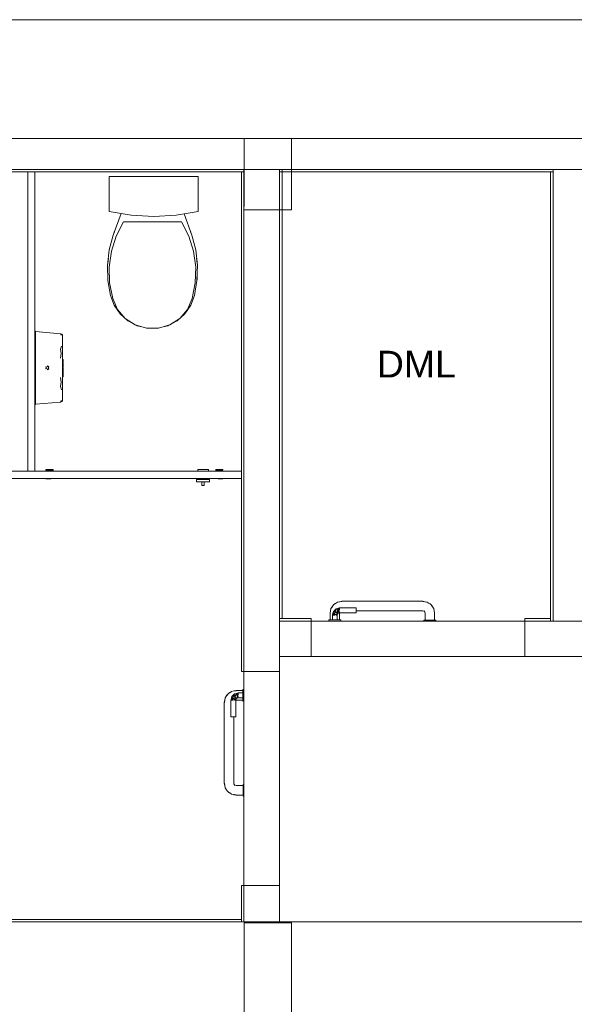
# Model space of a CAD drawing. Header units: millimetres. Extents: x -261 to 187, y -214 to 106.
# Tile 992 of 1056: x -198.48 to -196.14, y 17.43 to 21.59. Entities that reach past the tile are written whole.
import ezdxf

# ---------------------------------------------------------------- set-up
doc = ezdxf.new("R2010")
doc.units = ezdxf.units.MM
doc.header["$LTSCALE"] = 0.005
doc.header["$MEASUREMENT"] = 0
doc.linetypes.add('NULL', pattern=[0])
for name, color, linetype, lineweight in [('Ambiente-Textos', 9, 'Continuous', 5), ('IFC-Elemento construtivo genérico-Contorno', 9, 'Continuous', 5), ('IFC-Elemento de mobília-Contorno', 9, 'Continuous', 5), ('IFC-Elemento terminal-Contorno', 9, 'Continuous', 5), ('IFC-Laje-Contorno', 9, 'Continuous', 5), ('IFC-Parede padrão-Contorno', 9, 'Continuous', 5), ('IFC-Parede-Contorno', 9, 'Continuous', 5), ('IFC-Pilar-Contorno', 9, 'Continuous', 5), ('IFC-Porta-Contorno', 9, 'Continuous', 5)]:
    doc.layers.add(name, color=color, linetype=linetype, lineweight=lineweight)
doc.styles.add('Arial', font='arial.ttf')

msp = doc.modelspace()

# ---------------------------------------------------------------- linework, layer by layer
at = {"layer": 'IFC-Elemento construtivo genérico-Contorno', "lineweight": 5}
for p, q in [((-198.4158, 20.276), (-198.4123, 20.2709)), ((-198.4158, 20.2733), (-198.4123, 20.2709)), ((-198.4123, 20.2585), (-198.4123, 20.2709)), ((-198.4123, 20.2709), (-198.3077, 20.2618)), ((-198.4123, 20.2585), (-198.4123, 20.2647)), ((-198.4123, 20.2346), (-198.4123, 20.2585)), ((-198.3077, 20.2618), (-198.3036, 20.2557)), ((-198.3077, 20.2618), (-198.3012, 20.2596)), ((-198.3012, 20.2596), (-198.2991, 20.2557)), ((-198.2991, 20.2557), (-198.2986, 20.2511)), ((-198.4123, 20.2346), (-198.4123, 20.2466)), ((-198.4123, 20.2014), (-198.4123, 20.2346)), ((-198.4123, 20.2014), (-198.4123, 20.218)), ((-198.2986, 20.2403), (-198.2986, 20.2511)), ((-198.2986, 20.2196), (-198.2986, 20.2403)), ((-198.2986, 20.1906), (-198.2986, 20.2196)), ((-198.4123, 20.1613), (-198.4123, 20.2014)), ((-198.4123, 20.1613), (-198.4123, 20.1813)), ((-198.3077, 20.1964), (-198.3035, 20.2099)), ((-198.3077, 20.1964), (-198.3043, 20.1782)), ((-198.3077, 20.1587), (-198.3043, 20.1782)), ((-198.2986, 20.1557), (-198.2986, 20.1906)), ((-198.4123, 20.1177), (-198.4123, 20.1613)), ((-198.4123, 20.1177), (-198.4123, 20.1395)), ((-198.2986, 20.1177), (-198.2986, 20.1557)), ((-198.2986, 20.1524), (-198.2969, 20.1524)), ((-198.2986, 20.1506), (-198.2969, 20.1506)), ((-198.2986, 20.1429), (-198.2969, 20.1429)), ((-198.2986, 20.1409), (-198.2969, 20.1409)), ((-198.2986, 20.1372), (-198.2969, 20.1372)), ((-198.2986, 20.1353), (-198.2969, 20.1353)), ((-198.2986, 20.1328), (-198.2969, 20.1328)), ((-198.2986, 20.1319), (-198.2969, 20.1319)), ((-198.2986, 20.1312), (-198.2969, 20.1312)), ((-198.2969, 20.1506), (-198.2969, 20.1524)), ((-198.2969, 20.1429), (-198.2969, 20.1506)), ((-198.2969, 20.1409), (-198.2969, 20.1429)), ((-198.2969, 20.1353), (-198.2969, 20.1372)), ((-198.2969, 20.1303), (-198.2969, 20.1328)), ((-198.2969, 20.1312), (-198.2969, 20.1319)), ((-198.2969, 20.1296), (-198.2969, 20.1312)), ((-198.2969, 20.1278), (-198.2969, 20.1303)), ((-198.4123, 20.0741), (-198.4123, 20.1177)), ((-198.4123, 20.0959), (-198.4123, 20.1177)), ((-198.3702, 20.1218), (-198.3682, 20.1206)), ((-198.3702, 20.1136), (-198.3682, 20.1147)), ((-198.3682, 20.1206), (-198.3631, 20.1236)), ((-198.3682, 20.1147), (-198.3682, 20.1206)), ((-198.3682, 20.1147), (-198.3631, 20.1118)), ((-198.3631, 20.1236), (-198.3631, 20.1258)), ((-198.3631, 20.1258), (-198.3561, 20.1218)), ((-198.3631, 20.1236), (-198.358, 20.1206)), ((-198.3631, 20.1118), (-198.358, 20.1147)), ((-198.3631, 20.1095), (-198.3561, 20.1136)), ((-198.3631, 20.1095), (-198.3631, 20.1118)), ((-198.358, 20.1206), (-198.3561, 20.1218)), ((-198.358, 20.1147), (-198.358, 20.1206)), ((-198.358, 20.1147), (-198.3561, 20.1136)), ((-198.2986, 20.1296), (-198.2969, 20.1296)), ((-198.2986, 20.1203), (-198.2969, 20.1203)), ((-198.2986, 20.1182), (-198.2969, 20.1182)), ((-198.2986, 20.0797), (-198.2986, 20.1177)), ((-198.2986, 20.1067), (-198.2969, 20.1067)), ((-198.2986, 20.1058), (-198.2969, 20.1058)), ((-198.2986, 20.0984), (-198.2969, 20.0984)), ((-198.2986, 20.0925), (-198.2969, 20.0925)), ((-198.2986, 20.09), (-198.2969, 20.09)), ((-198.2969, 20.1267), (-198.2969, 20.1296)), ((-198.2969, 20.1263), (-198.2969, 20.1284)), ((-198.2969, 20.1203), (-198.2969, 20.1267)), ((-198.2969, 20.1067), (-198.2969, 20.1182)), ((-198.2969, 20.0984), (-198.2969, 20.1058)), ((-198.2969, 20.0968), (-198.2969, 20.1015)), ((-198.2969, 20.0924), (-198.2969, 20.0984)), ((-198.2969, 20.0862), (-198.2969, 20.0928)), ((-198.2969, 20.09), (-198.2969, 20.0925)), ((-198.2969, 20.0824), (-198.2969, 20.09)), ((-198.4123, 20.034), (-198.4123, 20.0741)), ((-198.4123, 20.0541), (-198.4123, 20.0741)), ((-198.3077, 20.0767), (-198.3043, 20.0572)), ((-198.3077, 20.039), (-198.3043, 20.0572)), ((-198.2986, 20.0824), (-198.2969, 20.0824)), ((-198.2986, 20.0805), (-198.2969, 20.0805)), ((-198.2986, 20.0448), (-198.2986, 20.0797)), ((-198.2969, 20.0805), (-198.2969, 20.0824)), ((-198.4123, 20.0007), (-198.4123, 20.034)), ((-198.4123, 20.0174), (-198.4123, 20.034)), ((-198.3077, 20.039), (-198.3035, 20.0254)), ((-198.2986, 20.0158), (-198.2986, 20.0448)), ((-198.2986, 19.9951), (-198.2986, 20.0158)), ((-198.4158, 19.9621), (-198.4123, 19.9645)), ((-198.4158, 19.9594), (-198.4123, 19.9645)), ((-198.4123, 19.9769), (-198.4123, 20.0007)), ((-198.4123, 19.9888), (-198.4123, 20.0007)), ((-198.4123, 19.9645), (-198.4123, 19.9769)), ((-198.4123, 19.9707), (-198.4123, 19.9769)), ((-198.4123, 19.9645), (-198.3077, 19.9736)), ((-198.3077, 19.9736), (-198.3036, 19.9796)), ((-198.3077, 19.9736), (-198.3012, 19.9758)), ((-198.3012, 19.9758), (-198.2991, 19.9797)), ((-198.2991, 19.9797), (-198.2986, 19.9843)), ((-198.2986, 19.9843), (-198.2986, 19.9951))]:
    msp.add_line(p, q, dxfattribs=at)
at = {"layer": 'IFC-Elemento de mobília-Contorno', "lineweight": 5}
for p, q in [((-198.4459, 19.782), (-198.4459, 20.9443)), ((-198.4158, 19.782), (-198.4158, 20.9443)), ((-198.4459, 19.7437), (-198.4459, 19.782)), ((-198.4158, 19.7437), (-198.4158, 19.782)), ((-198.4459, 19.7112), (-198.4459, 19.7437)), ((-198.4158, 19.7112), (-198.4158, 19.7437)), ((-198.4459, 19.6895), (-198.4459, 19.7112)), ((-198.4459, 19.6819), (-198.4459, 19.6895)), ((-198.4158, 19.6895), (-198.4158, 19.7112)), ((-198.4158, 19.6819), (-198.4158, 19.6895))]:
    msp.add_line(p, q, dxfattribs=at)
at = {"layer": 'IFC-Elemento terminal-Contorno', "lineweight": 5}
for p, q in [((-198.1025, 20.9242), (-197.7273, 20.9242)), ((-198.1025, 20.7775), (-198.1025, 20.9242)), ((-197.7273, 20.7775), (-197.7273, 20.9242)), ((-198.1025, 20.7775), (-198.0093, 20.7617)), ((-198.0857, 20.6778), (-198.0526, 20.7691)), ((-198.0093, 20.7617), (-197.9149, 20.7564)), ((-197.9149, 20.7564), (-197.8205, 20.7617)), ((-197.8205, 20.7617), (-197.7273, 20.7775)), ((-197.7866, 20.7675), (-197.7541, 20.6778)), ((-198.0729, 20.6735), (-198.0427, 20.7334)), ((-198.0427, 20.7334), (-197.7971, 20.7334)), ((-197.7971, 20.7334), (-197.7668, 20.6735)), ((-198.1019, 20.6153), (-198.0857, 20.6778)), ((-198.093, 20.6094), (-198.0729, 20.6735)), ((-198.0822, 20.6876), (-198.0816, 20.6897)), ((-198.0816, 20.6897), (-198.0807, 20.6916)), ((-197.7668, 20.6735), (-197.7468, 20.6094)), ((-197.759, 20.6915), (-197.7582, 20.6897)), ((-197.7582, 20.6897), (-197.7576, 20.6876)), ((-197.7541, 20.6778), (-197.7379, 20.6153)), ((-198.1001, 20.6245), (-198.0936, 20.6473)), ((-197.7462, 20.6472), (-197.7397, 20.6245)), ((-198.1092, 20.5512), (-198.1019, 20.6153)), ((-198.1022, 20.5429), (-198.093, 20.6094)), ((-198.1007, 20.62), (-198.1001, 20.6245)), ((-197.7468, 20.6094), (-197.7376, 20.5429)), ((-197.7397, 20.6245), (-197.7391, 20.62)), ((-197.7379, 20.6153), (-197.7306, 20.5512)), ((-198.1092, 20.5512), (-198.1075, 20.4866)), ((-198.1088, 20.5574), (-198.1058, 20.5805)), ((-198.1088, 20.5574), (-198.1088, 20.5544)), ((-197.734, 20.5805), (-197.7309, 20.5574)), ((-197.7323, 20.4866), (-197.7306, 20.5512)), ((-197.731, 20.5544), (-197.7309, 20.5574)), ((-198.1081, 20.5101), (-198.1078, 20.4897)), ((-198.1022, 20.5429), (-198.1004, 20.4757)), ((-197.7394, 20.4757), (-197.7376, 20.5429)), ((-197.732, 20.4897), (-197.7317, 20.5102)), ((-198.1078, 20.4897), (-198.1075, 20.4882)), ((-198.1075, 20.4866), (-198.0968, 20.4229)), ((-198.1004, 20.4757), (-198.0876, 20.4098)), ((-197.7522, 20.4098), (-197.7394, 20.4757)), ((-197.743, 20.4229), (-197.7323, 20.4866)), ((-197.7323, 20.4882), (-197.732, 20.4897)), ((-198.0968, 20.4229), (-198.0814, 20.3817)), ((-197.7584, 20.3817), (-197.743, 20.4229)), ((-198.0876, 20.4098), (-198.0673, 20.3641)), ((-198.0814, 20.3817), (-198.0565, 20.3453)), ((-197.7832, 20.3453), (-197.7584, 20.3817)), ((-197.7725, 20.3641), (-197.7522, 20.4098)), ((-198.0673, 20.3641), (-198.0348, 20.3261)), ((-198.0565, 20.3453), (-198.0237, 20.316)), ((-197.8161, 20.316), (-197.7832, 20.3453)), ((-197.805, 20.3261), (-197.7725, 20.3641)), ((-198.0348, 20.3261), (-197.9929, 20.2988)), ((-198.0237, 20.316), (-198.0004, 20.3037)), ((-197.9929, 20.2988), (-197.9449, 20.2846)), ((-197.9889, 20.2976), (-197.9847, 20.2954)), ((-197.8949, 20.2846), (-197.8469, 20.2988)), ((-197.8551, 20.2954), (-197.8509, 20.2976)), ((-197.8469, 20.2988), (-197.805, 20.3261)), ((-197.8394, 20.3037), (-197.8161, 20.316)), ((-197.9847, 20.2954), (-197.9648, 20.2905)), ((-197.9449, 20.2846), (-197.8949, 20.2846)), ((-197.875, 20.2905), (-197.8551, 20.2954))]:
    msp.add_line(p, q, dxfattribs=at)
at = {"layer": 'IFC-Laje-Contorno', "lineweight": 5}
msp.add_line((-197.3839, 17.7821), (-197.3517, 17.7821), dxfattribs=at)
at = {"layer": 'IFC-Parede padrão-Contorno', "lineweight": 5}
for p, q in [((-202.3632, 21.5855), (-194.0477, 21.5855)), ((-200.991, 21.0845), (-197.3517, 21.0845)), ((-197.3517, 21.0845), (-195.5321, 21.0845)), ((-201.1821, 20.9543), (-191.8929, 20.9543)), ((-200.4335, 20.9443), (-197.5341, 20.9443)), ((-197.5442, 18.8418), (-197.5442, 20.9443)), ((-197.5342, 19.1278), (-197.5342, 20.9543)), ((-197.3839, 18.9022), (-197.3839, 20.9543)), ((-197.3839, 20.9443), (-197.1499, 20.9443)), ((-197.3738, 19.4452), (-197.3738, 20.9543)), ((-197.1499, 20.9443), (-196.2317, 20.9443)), ((-196.2417, 20.6191), (-196.2417, 20.9443)), ((-196.2317, 20.2821), (-196.2317, 20.9543)), ((-196.2417, 19.0507), (-196.2417, 20.6191)), ((-196.2317, 19.0507), (-196.2317, 20.6191)), ((-201.1721, 19.6819), (-197.5442, 19.6819)), ((-201.1721, 19.6518), (-197.5442, 19.6518)), ((-197.3738, 19.0607), (-197.3738, 19.4452)), ((-197.5342, 18.8418), (-197.5342, 19.1278)), ((-197.3839, 19.0607), (-197.3612, 19.0607)), ((-197.3612, 19.0607), (-197.2516, 19.0607)), ((-197.2516, 19.0507), (-197.2516, 19.0607)), ((-196.3499, 19.0607), (-196.3497, 19.0607)), ((-196.3499, 19.0507), (-196.3499, 19.0607)), ((-196.3497, 19.0607), (-196.2417, 19.0607)), ((-197.3839, 19.0507), (-197.3517, 19.0507)), ((-197.3517, 19.0507), (-197.2516, 19.0507)), ((-197.2516, 18.9006), (-197.2516, 19.0507)), ((-197.2516, 19.0507), (-197.2516, 19.0507)), ((-196.3499, 19.0507), (-196.3424, 19.0507)), ((-196.3499, 18.9006), (-196.3499, 19.0507)), ((-196.3499, 19.0507), (-196.3499, 19.0507)), ((-196.3497, 19.0507), (-196.2417, 19.0507)), ((-196.3424, 19.0507), (-195.5963, 19.0507)), ((-197.3839, 18.9004), (-197.3839, 18.9544)), ((-197.3839, 18.8418), (-197.3839, 18.9022)), ((-197.3839, 18.9004), (-197.3363, 18.9004)), ((-197.3363, 18.9004), (-197.2516, 18.9004)), ((-196.3499, 18.9004), (-196.3424, 18.9004)), ((-196.3424, 18.9004), (-195.5963, 18.9004)), ((-197.5442, 18.8377), (-197.5442, 18.8418)), ((-197.5442, 18.8377), (-197.5342, 18.8377)), ((-197.5342, 18.8377), (-197.5342, 18.8418)), ((-197.5339, 18.8377), (-197.3839, 18.8377)), ((-197.3839, 18.8377), (-197.3839, 18.8418)), ((-197.5442, 17.8085), (-197.5442, 17.936)), ((-197.5442, 17.936), (-197.5342, 17.936)), ((-197.5342, 17.8085), (-197.5342, 17.936)), ((-197.5339, 17.936), (-197.3839, 17.936)), ((-197.3839, 17.8365), (-197.3839, 17.936)), ((-197.5442, 17.7821), (-197.5442, 17.8085)), ((-197.5342, 17.7821), (-197.5342, 17.8365)), ((-197.3839, 17.7821), (-197.3839, 17.8365)), ((-200.5498, 17.7922), (-197.5442, 17.7922)), ((-199.1713, 17.7821), (-197.5442, 17.7821))]:
    msp.add_line(p, q, dxfattribs=at)
at = {"layer": 'IFC-Parede-Contorno', "lineweight": 5}
msp.add_line((-197.7577, 17.7821), (-192.9565, 17.7821), dxfattribs=at)
at = {"layer": 'IFC-Pilar-Contorno', "lineweight": 5}
for p, q in [((-197.5341, 21.0168), (-197.5341, 21.0845)), ((-197.3338, 20.8655), (-197.3338, 21.0845)), ((-197.5341, 20.7977), (-197.5341, 21.0168)), ((-197.3338, 20.8517), (-197.3338, 20.8655)), ((-197.3338, 20.7839), (-197.3338, 20.8517)), ((-197.5342, 20.7839), (-197.489, 20.7839)), ((-197.489, 20.7839), (-197.343, 20.7839)), ((-197.343, 20.7839), (-197.3338, 20.7839)), ((-197.5341, 17.7778), (-197.4955, 17.7778)), ((-197.5341, 17.4543), (-197.5341, 17.7778)), ((-197.4955, 17.7778), (-197.3338, 17.7778)), ((-197.3338, 17.7006), (-197.3338, 17.7778)), ((-197.3338, 17.3771), (-197.3338, 17.7006)), ((-197.5341, 17.3771), (-197.5341, 17.4543))]:
    msp.add_line(p, q, dxfattribs=at)
at = {"layer": 'IFC-Porta-Contorno', "lineweight": 5}
for p, q in [((-198.3692, 19.6869), (-198.3692, 19.6889)), ((-198.3692, 19.6889), (-198.3387, 19.6889)), ((-198.3692, 19.6869), (-198.3411, 19.6869)), ((-198.3508, 19.6819), (-198.3508, 19.6839)), ((-198.3508, 19.6839), (-198.3411, 19.6839)), ((-198.3411, 19.6839), (-198.3411, 19.6869)), ((-198.3387, 19.6819), (-198.3387, 19.6889)), ((-197.7291, 19.6893), (-197.7271, 19.6893)), ((-197.7291, 19.6819), (-197.7291, 19.6893)), ((-197.7271, 19.6893), (-197.7216, 19.6893)), ((-197.7216, 19.6893), (-197.7135, 19.6893)), ((-197.7135, 19.6893), (-197.7042, 19.6893)), ((-197.7042, 19.6893), (-197.6953, 19.6893)), ((-197.6953, 19.6893), (-197.6883, 19.6893)), ((-197.6883, 19.6893), (-197.6845, 19.6893)), ((-197.6845, 19.6819), (-197.6845, 19.6893)), ((-197.6534, 19.6889), (-197.623, 19.6889)), ((-197.6534, 19.6819), (-197.6534, 19.6889)), ((-197.651, 19.6869), (-197.623, 19.6869)), ((-197.651, 19.6839), (-197.651, 19.6869)), ((-197.651, 19.6839), (-197.6414, 19.6839)), ((-197.6414, 19.6819), (-197.6414, 19.6839)), ((-197.623, 19.6869), (-197.623, 19.6889)), ((-198.3688, 19.6498), (-198.3688, 19.6518)), ((-198.3688, 19.6498), (-198.3487, 19.6498)), ((-198.3487, 19.6498), (-198.3487, 19.6518)), ((-197.7341, 19.6468), (-197.679, 19.6468)), ((-197.7341, 19.6368), (-197.7341, 19.6468)), ((-197.7341, 19.6368), (-197.679, 19.6368)), ((-197.7115, 19.6217), (-197.7115, 19.6368)), ((-197.7015, 19.6217), (-197.7015, 19.6368)), ((-197.679, 19.6368), (-197.679, 19.6468)), ((-197.6434, 19.6498), (-197.6434, 19.6518)), ((-197.6434, 19.6498), (-197.6234, 19.6498)), ((-197.6234, 19.6498), (-197.6234, 19.6518)), ((-197.7115, 19.6217), (-197.7015, 19.6217)), ((-197.1715, 19.0837), (-197.1695, 19.0935)), ((-197.1698, 19.0923), (-197.1695, 19.0935)), ((-197.1697, 19.093), (-197.1677, 19.1029)), ((-197.1697, 19.0925), (-197.1697, 19.093)), ((-197.1677, 19.1029), (-197.1622, 19.111)), ((-197.1642, 19.1081), (-197.1604, 19.1144)), ((-197.1604, 19.1144), (-197.1568, 19.1191)), ((-197.1574, 19.0907), (-197.1547, 19.0935)), ((-197.1568, 19.1191), (-197.1502, 19.1241)), ((-197.1568, 19.1191), (-197.1526, 19.1222)), ((-197.1547, 19.0935), (-197.1519, 19.0962)), ((-197.1547, 19.0935), (-197.1491, 19.0927)), ((-197.1547, 19.0935), (-197.149, 19.0863)), ((-197.1526, 19.1222), (-197.1487, 19.1246)), ((-197.1519, 19.0962), (-197.1464, 19.1017)), ((-197.1502, 19.1241), (-197.1472, 19.1256)), ((-197.1491, 19.0927), (-197.1469, 19.0967)), ((-197.1491, 19.0927), (-197.149, 19.0863)), ((-197.1491, 19.0927), (-197.1424, 19.0848)), ((-197.1487, 19.1246), (-197.1406, 19.13)), ((-197.1469, 19.0967), (-197.1397, 19.099)), ((-197.1464, 19.1017), (-197.1399, 19.1035)), ((-197.1407, 19.0902), (-197.1397, 19.099)), ((-197.1406, 19.13), (-197.1312, 19.1319)), ((-197.1399, 19.1035), (-197.1357, 19.1046)), ((-197.1399, 19.1035), (-197.1314, 19.1007)), ((-197.1399, 19.1035), (-197.1314, 19.0957)), ((-197.1397, 19.099), (-197.1314, 19.0871)), ((-197.1397, 19.099), (-197.1314, 19.0957)), ((-197.1357, 19.1046), (-197.1335, 19.1052)), ((-197.1357, 19.1046), (-197.1314, 19.1007)), ((-197.1335, 19.1052), (-197.1314, 19.1058)), ((-197.1314, 19.1058), (-197.0613, 19.1058)), ((-197.1314, 19.1028), (-197.1314, 19.1044)), ((-197.1314, 19.1007), (-197.1314, 19.1028)), ((-197.1314, 19.0983), (-197.1314, 19.1007)), ((-197.1314, 19.0957), (-197.1314, 19.0983)), ((-197.1312, 19.1319), (-197.1214, 19.1338)), ((-197.1312, 19.1319), (-197.13, 19.1321)), ((-197.13, 19.1321), (-197.1214, 19.1331)), ((-197.1214, 19.1338), (-196.9649, 19.1338)), ((-197.0613, 19.1054), (-197.0613, 19.1058)), ((-197.0613, 19.1044), (-197.0613, 19.1054)), ((-197.0613, 19.1028), (-197.0613, 19.1044)), ((-197.0613, 19.1007), (-197.0613, 19.1028)), ((-197.0613, 19.0983), (-197.0613, 19.1007)), ((-197.0613, 19.0957), (-197.0613, 19.0983)), ((-197.0613, 19.0931), (-197.0613, 19.0957)), ((-197.0613, 19.0937), (-196.9649, 19.0937)), ((-197.0613, 19.0907), (-197.0613, 19.0931)), ((-196.9649, 19.1338), (-196.9372, 19.1338)), ((-196.9649, 19.0937), (-196.9372, 19.0937)), ((-196.9372, 19.1338), (-196.7807, 19.1338)), ((-196.9372, 19.0937), (-196.7807, 19.0937)), ((-196.7807, 19.1338), (-196.771, 19.1319)), ((-196.7807, 19.1331), (-196.7721, 19.1321)), ((-196.7807, 19.0937), (-196.7737, 19.0908)), ((-196.7761, 19.093), (-196.7717, 19.089)), ((-196.7721, 19.1321), (-196.771, 19.1319)), ((-196.7719, 19.1321), (-196.7714, 19.132)), ((-196.7714, 19.132), (-196.7616, 19.13)), ((-196.7616, 19.13), (-196.7534, 19.1246)), ((-196.7564, 19.1265), (-196.7501, 19.1227)), ((-196.7501, 19.1227), (-196.7453, 19.1191)), ((-196.7453, 19.1191), (-196.7422, 19.1149)), ((-196.7453, 19.1191), (-196.7403, 19.1125)), ((-196.7422, 19.1149), (-196.7399, 19.111)), ((-196.7403, 19.1125), (-196.7389, 19.1095)), ((-196.7399, 19.111), (-196.7345, 19.1029)), ((-196.7345, 19.1029), (-196.7326, 19.0935)), ((-196.7326, 19.0935), (-196.7324, 19.0923)), ((-196.7326, 19.0935), (-196.7306, 19.0837)), ((-197.1765, 19.0507), (-197.1765, 19.0557)), ((-197.1765, 19.0557), (-197.1756, 19.0557)), ((-197.1756, 19.0557), (-197.1731, 19.0557)), ((-197.1731, 19.0557), (-197.1692, 19.0557)), ((-197.1715, 19.0557), (-197.1715, 19.0837)), ((-197.1708, 19.0837), (-197.1698, 19.0923)), ((-197.1692, 19.0557), (-197.164, 19.0557)), ((-197.164, 19.0557), (-197.1579, 19.0557)), ((-197.1615, 19.0757), (-197.1609, 19.0778)), ((-197.1615, 19.0557), (-197.1615, 19.0757)), ((-197.1609, 19.0778), (-197.1603, 19.08)), ((-197.1603, 19.08), (-197.1592, 19.0842)), ((-197.1603, 19.08), (-197.1565, 19.0757)), ((-197.1601, 19.0757), (-197.1585, 19.0757)), ((-197.1592, 19.0842), (-197.1574, 19.0907)), ((-197.1592, 19.0842), (-197.1514, 19.0757)), ((-197.1592, 19.0842), (-197.1565, 19.0757)), ((-197.1585, 19.0757), (-197.1565, 19.0757)), ((-197.1585, 19.0557), (-197.1565, 19.0557)), ((-197.1579, 19.0557), (-197.1514, 19.0557)), ((-197.1574, 19.0907), (-197.1548, 19.084)), ((-197.1565, 19.0757), (-197.154, 19.0757)), ((-197.1548, 19.084), (-197.149, 19.0863)), ((-197.1548, 19.084), (-197.1444, 19.0757)), ((-197.1548, 19.084), (-197.1514, 19.0757)), ((-197.154, 19.0757), (-197.1514, 19.0757)), ((-197.1514, 19.0557), (-197.145, 19.0557)), ((-197.1464, 19.0757), (-197.1444, 19.0757)), ((-197.1464, 19.0557), (-197.1444, 19.0557)), ((-197.145, 19.0557), (-197.1389, 19.0557)), ((-197.1444, 19.0757), (-197.1433, 19.0805)), ((-197.1433, 19.0805), (-197.1424, 19.0848)), ((-197.1433, 19.0805), (-197.1414, 19.0757)), ((-197.1424, 19.0848), (-197.1407, 19.0902)), ((-197.1414, 19.0757), (-197.14, 19.0792)), ((-197.1414, 19.0557), (-197.1414, 19.0757)), ((-197.1407, 19.0902), (-197.1314, 19.0871)), ((-197.1407, 19.0902), (-197.1314, 19.0857)), ((-197.1407, 19.0902), (-197.1385, 19.0828)), ((-197.14, 19.0792), (-197.1385, 19.0828)), ((-197.1389, 19.0557), (-197.1337, 19.0557)), ((-197.1385, 19.0828), (-197.135, 19.0843)), ((-197.135, 19.0843), (-197.1314, 19.0857)), ((-197.1337, 19.0557), (-197.1298, 19.0557)), ((-197.1314, 19.0887), (-197.1314, 19.0907)), ((-197.1314, 19.0871), (-197.1314, 19.0887)), ((-197.1314, 19.0837), (-197.1306, 19.0857)), ((-197.1314, 19.0857), (-197.0613, 19.0857)), ((-197.1314, 19.0557), (-197.1314, 19.0837)), ((-197.1298, 19.0557), (-197.1273, 19.0557)), ((-197.1273, 19.0557), (-197.1264, 19.0557)), ((-197.1264, 19.0507), (-197.1264, 19.0557)), ((-197.0613, 19.0887), (-197.0613, 19.0907)), ((-197.0613, 19.0871), (-197.0613, 19.0887)), ((-197.0613, 19.0861), (-197.0613, 19.0871)), ((-197.0613, 19.0857), (-197.0613, 19.0861)), ((-196.7757, 19.0507), (-196.7757, 19.0537)), ((-196.7757, 19.0537), (-196.7749, 19.0537)), ((-196.7749, 19.0537), (-196.7724, 19.0537)), ((-196.7736, 19.0908), (-196.7707, 19.0837)), ((-196.7724, 19.0537), (-196.7684, 19.0537)), ((-196.7707, 19.0537), (-196.7707, 19.0837)), ((-196.77, 19.0537), (-196.768, 19.0537)), ((-196.7684, 19.0537), (-196.7632, 19.0537)), ((-196.7649, 19.0537), (-196.7607, 19.0537)), ((-196.7632, 19.0537), (-196.7572, 19.0537)), ((-196.7607, 19.0537), (-196.7559, 19.0537)), ((-196.7572, 19.0537), (-196.7507, 19.0537)), ((-196.7507, 19.0537), (-196.7442, 19.0537)), ((-196.7455, 19.0537), (-196.7407, 19.0537)), ((-196.7442, 19.0537), (-196.7382, 19.0537)), ((-196.7407, 19.0537), (-196.7365, 19.0537)), ((-196.7382, 19.0537), (-196.733, 19.0537)), ((-196.7333, 19.0537), (-196.7313, 19.0537)), ((-196.733, 19.0537), (-196.729, 19.0537)), ((-196.7324, 19.0923), (-196.7313, 19.0837)), ((-196.7306, 19.0537), (-196.7306, 19.0837)), ((-196.729, 19.0537), (-196.7265, 19.0537)), ((-196.7265, 19.0537), (-196.7256, 19.0537)), ((-196.7256, 19.0507), (-196.7256, 19.0537)), ((-197.2516, 19.0507), (-197.2476, 19.0507)), ((-197.2476, 19.0507), (-196.5263, 19.0507)), ((-197.2316, 19.0507), (-196.37, 19.0507)), ((-196.5263, 19.0507), (-196.3539, 19.0507)), ((-196.3539, 19.0507), (-196.3499, 19.0507)), ((-196.3499, 18.9004), (-196.3499, 19.0504)), ((-197.2516, 18.9004), (-197.2516, 18.9006)), ((-197.2516, 18.9004), (-197.2476, 18.9004)), ((-197.2476, 18.9004), (-196.4661, 18.9004)), ((-196.4661, 18.9004), (-196.3539, 18.9004)), ((-196.3539, 18.9004), (-196.3499, 18.9004)), ((-197.5342, 18.8337), (-197.5342, 18.8377)), ((-197.5342, 18.8377), (-197.3842, 18.8377)), ((-197.5342, 18.1124), (-197.5342, 18.8337)), ((-197.3839, 18.8337), (-197.3839, 18.8377)), ((-197.3839, 18.0523), (-197.3839, 18.8337)), ((-197.5392, 18.7626), (-197.5342, 18.7626)), ((-197.5392, 18.7618), (-197.5392, 18.7626)), ((-197.5392, 18.7592), (-197.5392, 18.7618)), ((-197.6154, 18.7173), (-197.6135, 18.7267)), ((-197.6135, 18.7267), (-197.6081, 18.7348)), ((-197.6091, 18.7333), (-197.6076, 18.7363)), ((-197.6081, 18.7348), (-197.6057, 18.7387)), ((-197.6076, 18.7363), (-197.6026, 18.7429)), ((-197.6057, 18.7387), (-197.6026, 18.7429)), ((-197.6026, 18.7429), (-197.5979, 18.7465)), ((-197.5979, 18.7465), (-197.5916, 18.7503)), ((-197.5945, 18.7484), (-197.5864, 18.7538)), ((-197.5893, 18.7175), (-197.5887, 18.7196)), ((-197.5887, 18.7196), (-197.5881, 18.7218)), ((-197.5881, 18.7218), (-197.587, 18.726)), ((-197.5881, 18.7218), (-197.5842, 18.7175)), ((-197.587, 18.726), (-197.5852, 18.7325)), ((-197.587, 18.726), (-197.5842, 18.7175)), ((-197.587, 18.726), (-197.5792, 18.7175)), ((-197.5864, 18.7538), (-197.5766, 18.7558)), ((-197.5852, 18.7325), (-197.5825, 18.7353)), ((-197.5825, 18.7353), (-197.5797, 18.738)), ((-197.5825, 18.7259), (-197.5802, 18.733)), ((-197.5825, 18.7259), (-197.5737, 18.7268)), ((-197.5825, 18.7259), (-197.5706, 18.7175)), ((-197.5825, 18.7259), (-197.5792, 18.7175)), ((-197.5802, 18.733), (-197.5762, 18.7352)), ((-197.5797, 18.738), (-197.577, 18.7408)), ((-197.577, 18.7557), (-197.5672, 18.7576)), ((-197.577, 18.7557), (-197.5758, 18.7559)), ((-197.577, 18.7408), (-197.5742, 18.7435)), ((-197.577, 18.7408), (-197.5762, 18.7352)), ((-197.577, 18.7408), (-197.5698, 18.7351)), ((-197.5766, 18.7558), (-197.576, 18.7558)), ((-197.5762, 18.7352), (-197.5698, 18.7351)), ((-197.5762, 18.7352), (-197.5683, 18.7285)), ((-197.576, 18.7559), (-197.5672, 18.7569)), ((-197.5742, 18.7435), (-197.5677, 18.7453)), ((-197.5742, 18.7435), (-197.5675, 18.7409)), ((-197.5737, 18.7268), (-197.5683, 18.7285)), ((-197.5737, 18.7268), (-197.5706, 18.7175)), ((-197.5737, 18.7268), (-197.5692, 18.7175)), ((-197.5737, 18.7268), (-197.5663, 18.7246)), ((-197.5698, 18.7351), (-197.5675, 18.7409)), ((-197.5692, 18.7175), (-197.5678, 18.7211)), ((-197.5683, 18.7285), (-197.564, 18.7294)), ((-197.5678, 18.7211), (-197.5663, 18.7246)), ((-197.5677, 18.7453), (-197.5635, 18.7464)), ((-197.5677, 18.7453), (-197.5592, 18.7376)), ((-197.5677, 18.7453), (-197.5592, 18.7426)), ((-197.5675, 18.7409), (-197.5592, 18.7305)), ((-197.5675, 18.7409), (-197.5592, 18.7376)), ((-197.5672, 18.7576), (-197.5392, 18.7576)), ((-197.5663, 18.7246), (-197.5627, 18.7261)), ((-197.564, 18.7294), (-197.5592, 18.7305)), ((-197.564, 18.7294), (-197.5592, 18.7275)), ((-197.5635, 18.7464), (-197.5613, 18.747)), ((-197.5635, 18.7464), (-197.5592, 18.7426)), ((-197.5627, 18.7261), (-197.5592, 18.7275)), ((-197.5613, 18.747), (-197.5592, 18.7476)), ((-197.5592, 18.7476), (-197.5392, 18.7476)), ((-197.5592, 18.7446), (-197.5592, 18.7462)), ((-197.5592, 18.7426), (-197.5592, 18.7446)), ((-197.5592, 18.7401), (-197.5592, 18.7426)), ((-197.5592, 18.7376), (-197.5592, 18.7401)), ((-197.5592, 18.7305), (-197.5592, 18.7325)), ((-197.5592, 18.7275), (-197.5392, 18.7275)), ((-197.5392, 18.7553), (-197.5392, 18.7592)), ((-197.5392, 18.7501), (-197.5392, 18.7553)), ((-197.5392, 18.744), (-197.5392, 18.7501)), ((-197.5392, 18.7376), (-197.5392, 18.744)), ((-197.5392, 18.7311), (-197.5392, 18.7376)), ((-197.5392, 18.725), (-197.5392, 18.7311)), ((-197.5392, 18.7198), (-197.5392, 18.725)), ((-197.5392, 18.7159), (-197.5392, 18.7198)), ((-197.6173, 18.7075), (-197.6154, 18.7173)), ((-197.6173, 18.551), (-197.6173, 18.7075)), ((-197.6166, 18.7075), (-197.6156, 18.7161)), ((-197.6156, 18.7161), (-197.6154, 18.7173)), ((-197.5893, 18.6474), (-197.5893, 18.7175)), ((-197.5879, 18.7175), (-197.5863, 18.7175)), ((-197.5863, 18.7175), (-197.5842, 18.7175)), ((-197.5842, 18.7175), (-197.5818, 18.7175)), ((-197.5818, 18.7175), (-197.5792, 18.7175)), ((-197.5742, 18.7175), (-197.5722, 18.7175)), ((-197.5722, 18.7175), (-197.5706, 18.7175)), ((-197.5692, 18.7167), (-197.5672, 18.7175)), ((-197.5692, 18.6474), (-197.5692, 18.7175)), ((-197.5672, 18.7175), (-197.5392, 18.7175)), ((-197.5392, 18.7134), (-197.5392, 18.7159)), ((-197.5392, 18.7125), (-197.5392, 18.7134)), ((-197.5392, 18.7125), (-197.5342, 18.7125)), ((-197.5893, 18.6474), (-197.5889, 18.6474)), ((-197.5889, 18.6474), (-197.5879, 18.6474)), ((-197.5879, 18.6474), (-197.5863, 18.6474)), ((-197.5863, 18.6474), (-197.5842, 18.6474)), ((-197.5842, 18.6474), (-197.5818, 18.6474)), ((-197.5818, 18.6474), (-197.5792, 18.6474)), ((-197.5792, 18.6474), (-197.5766, 18.6474)), ((-197.5772, 18.551), (-197.5772, 18.6474)), ((-197.5766, 18.6474), (-197.5742, 18.6474)), ((-197.5742, 18.6474), (-197.5722, 18.6474)), ((-197.5722, 18.6474), (-197.5706, 18.6474)), ((-197.5706, 18.6474), (-197.5696, 18.6474)), ((-197.5696, 18.6474), (-197.5692, 18.6474)), ((-197.6173, 18.5233), (-197.6173, 18.551)), ((-197.6173, 18.3668), (-197.6173, 18.5233)), ((-197.5772, 18.5233), (-197.5772, 18.551)), ((-197.5772, 18.3668), (-197.5772, 18.5233)), ((-197.6173, 18.3668), (-197.6154, 18.3571)), ((-197.6166, 18.3668), (-197.6156, 18.3583)), ((-197.6156, 18.3583), (-197.6154, 18.3571)), ((-197.6156, 18.358), (-197.6155, 18.3575)), ((-197.6155, 18.3575), (-197.6135, 18.3477)), ((-197.6135, 18.3477), (-197.6081, 18.3396)), ((-197.5772, 18.3668), (-197.5743, 18.3598)), ((-197.5765, 18.3622), (-197.5725, 18.3578)), ((-197.5743, 18.3598), (-197.5672, 18.3568)), ((-197.5672, 18.3568), (-197.5372, 18.3568)), ((-197.5372, 18.3618), (-197.5342, 18.3618)), ((-197.5372, 18.361), (-197.5372, 18.3618)), ((-197.5372, 18.3585), (-197.5372, 18.361)), ((-197.5372, 18.3545), (-197.5372, 18.3585)), ((-197.5372, 18.3493), (-197.5372, 18.3545)), ((-197.5372, 18.3433), (-197.5372, 18.3493)), ((-197.61, 18.3425), (-197.6062, 18.3362)), ((-197.6062, 18.3362), (-197.6026, 18.3314)), ((-197.6026, 18.3314), (-197.5984, 18.3283)), ((-197.6026, 18.3314), (-197.596, 18.3264)), ((-197.5984, 18.3283), (-197.5945, 18.326)), ((-197.596, 18.3264), (-197.593, 18.325)), ((-197.5945, 18.326), (-197.5864, 18.3206)), ((-197.5864, 18.3206), (-197.577, 18.3187)), ((-197.577, 18.3187), (-197.5758, 18.3185)), ((-197.577, 18.3187), (-197.5672, 18.3168)), ((-197.5758, 18.3185), (-197.5672, 18.3174)), ((-197.5672, 18.3168), (-197.5372, 18.3168)), ((-197.5372, 18.3368), (-197.5372, 18.3433)), ((-197.5372, 18.3303), (-197.5372, 18.3368)), ((-197.5372, 18.3243), (-197.5372, 18.3303)), ((-197.5372, 18.3191), (-197.5372, 18.3243)), ((-197.5372, 18.3151), (-197.5372, 18.3191)), ((-197.5372, 18.3126), (-197.5372, 18.3151)), ((-197.5372, 18.3117), (-197.5372, 18.3126)), ((-197.5372, 18.3117), (-197.5342, 18.3117)), ((-197.5342, 17.94), (-197.5342, 18.1124)), ((-197.3839, 17.94), (-197.3839, 18.0523)), ((-197.5342, 17.936), (-197.5342, 17.94)), ((-197.5342, 17.936), (-197.5339, 17.936)), ((-197.3839, 17.936), (-197.3839, 17.94))]:
    msp.add_line(p, q, dxfattribs=at)

# ---------------------------------------------------------------- texts
at = {"layer": 'Ambiente-Textos', "linetype": 'NULL', "lineweight": 5, "insert": (-196.8078, 20.0772), "char_height": 0.11271, "width": 0.695005, "attachment_point": 8, "line_spacing_factor": 0.9, "style": 'Arial'}
msp.add_mtext('DML', dxfattribs=at)

doc.saveas('drawing.dxf')
